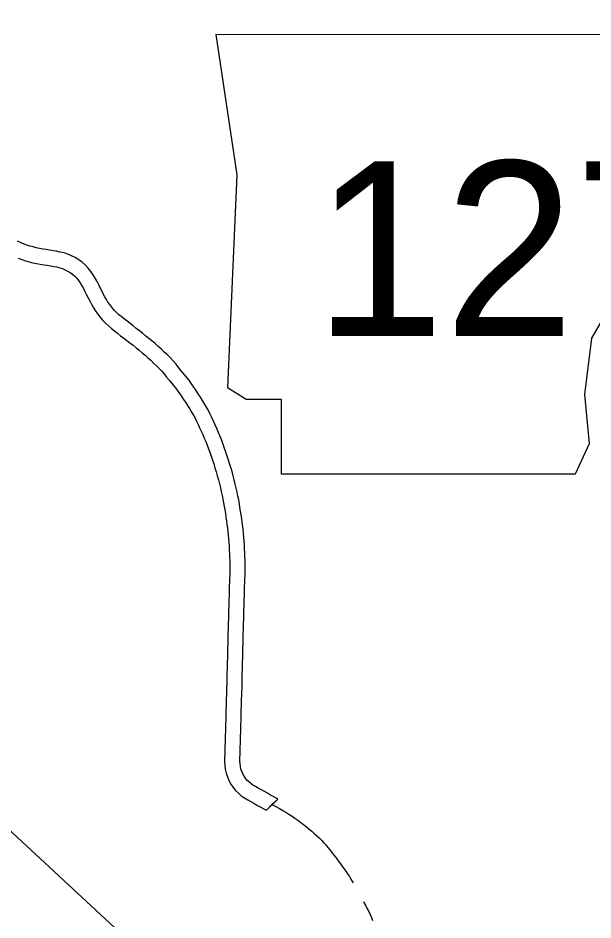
# Model space of a CAD drawing. Extents: x 77230 to 630905, y 790554 to 1662844.
# Drawn here: x 383865 to 393234, y 1513501 to 1528199 of the extents above; entities that cross this region are included whole.
import ezdxf

# ---------------------------------------------------------------- set-up
doc = ezdxf.new("R2010")
doc.units = 0
for name, color, linetype in [('Level 10', 7, 'Continuous'), ('Level 24', 7, 'Continuous'), ('Level 41', 7, 'Continuous')]:
    doc.layers.add(name, color=color, linetype=linetype)

msp = doc.modelspace()

# ---------------------------------------------------------------- linework, layer by layer
at = {"layer": 'Level 10'}
msp.add_line((383956, 1524518), (383961, 1524516), dxfattribs=at)
for points in [[(383961, 1524516), (383907, 1524539), (383856, 1524563)], [(387537, 1519807), (387526, 1519919), (387518, 1519980), (387510, 1520041), (387501, 1520102), (387491, 1520162), (387482, 1520222), (387472, 1520283), (387461, 1520345), (387449, 1520407), (387436, 1520472), (387421, 1520537), (387406, 1520604), (387389, 1520671), (387371, 1520739), (387352, 1520807), (387332, 1520874), (387312, 1520941), (387292, 1521008), (387269, 1521075), (387248, 1521139), (387226, 1521203), (387204, 1521267), (387179, 1521332), (387154, 1521393), (387129, 1521453), (387103, 1521512), (387078, 1521571), (387051, 1521629), (387023, 1521687), (386996, 1521741), (386968, 1521802), (386935, 1521859), (386903, 1521913), (386871, 1521966), (386837, 1522020), (386802, 1522074), (386766, 1522129), (386730, 1522184), (386694, 1522236), (386656, 1522296), (386525, 1522447), (386485, 1522501), (386440, 1522558), (386393, 1522613), (386344, 1522665), (386293, 1522714), (386247, 1522755), (386201, 1522801), (386150, 1522848), (386099, 1522893), (386048, 1522937), (385997, 1522979), (385945, 1523020), (385894, 1523061), (385843, 1523101), (385792, 1523142), (385741, 1523181), (385691, 1523219), (385642, 1523258), (385593, 1523296), (385547, 1523334), (385504, 1523370), (385465, 1523406), (385429, 1523445), (385393, 1523487), (385360, 1523529), (385331, 1523571), (385305, 1523612), (385279, 1523657), (385255, 1523704), (385230, 1523752), (385205, 1523801), (385180, 1523852), (385153, 1523904), (385124, 1523959), (385091, 1524015), (385054, 1524070), (385010, 1524123), (384962, 1524174), (384910, 1524219), (384855, 1524259), (384797, 1524294), (384738, 1524325), (384677, 1524350), (384616, 1524370), (384554, 1524386), (384493, 1524398), (384436, 1524407), (384380, 1524416), (384325, 1524425), (384270, 1524434), (384216, 1524444), (384162, 1524455), (384110, 1524468), (384059, 1524482), (384009, 1524498), (383956, 1524518)], [(383868, 1524284), (383926, 1524262), (383987, 1524242), (384048, 1524225), (384108, 1524211), (384168, 1524199), (384226, 1524188), (384284, 1524179), (384340, 1524169), (384396, 1524160), (384450, 1524152), (384499, 1524142), (384546, 1524130), (384590, 1524115), (384633, 1524098), (384674, 1524076), (384715, 1524051), (384754, 1524023), (384790, 1523992), (384823, 1523957), (384853, 1523921), (384880, 1523881), (384906, 1523836), (384931, 1523790), (384956, 1523740), (384981, 1523690), (385007, 1523638), (385033, 1523588), (385060, 1523537), (385090, 1523485), (385122, 1523432), (385159, 1523380), (385199, 1523329), (385243, 1523277), (385289, 1523228), (385338, 1523183), (385387, 1523141), (385437, 1523101), (385487, 1523062), (385537, 1523022), (385588, 1522982), (385639, 1522944), (385689, 1522905), (385739, 1522866), (385789, 1522825), (385838, 1522785), (385887, 1522745), (385935, 1522705), (385982, 1522663), (386027, 1522621), (386075, 1522573), (386123, 1522530), (386166, 1522489), (386207, 1522445), (386247, 1522399), (386286, 1522349), (386326, 1522295), (386450, 1522153), (386485, 1522098), (386523, 1522043), (386558, 1521990), (386593, 1521938), (386626, 1521887), (386658, 1521835), (386689, 1521785), (386718, 1521734), (386746, 1521687), (386771, 1521632), (386799, 1521577), (386824, 1521523), (386850, 1521468), (386874, 1521412), (386899, 1521355), (386923, 1521298), (386946, 1521240), (386969, 1521180), (386990, 1521122), (387011, 1521059), (387032, 1520996), (387054, 1520932), (387073, 1520868), (387093, 1520803), (387111, 1520738), (387130, 1520673), (387147, 1520609), (387163, 1520545), (387178, 1520481), (387191, 1520419), (387204, 1520359), (387215, 1520301), (387225, 1520241), (387235, 1520182), (387244, 1520123), (387254, 1520064), (387262, 1520005), (387270, 1519948), (387277, 1519890), (387290, 1519772)], [(387290, 1519772), (387295, 1519715), (387299, 1519655), (387304, 1519596), (387307, 1519535), (387310, 1519475), (387312, 1519416), (387314, 1519356), (387315, 1519297), (387316, 1519238), (387315, 1519180), (387314, 1519122), (387312, 1519064), (387310, 1519006), (387308, 1518948), (387306, 1518891), (387305, 1518834), (387304, 1518779), (387302, 1518724), (387300, 1518670), (387299, 1518616), (387297, 1518562), (387296, 1518508), (387295, 1518455), (387293, 1518402), (387291, 1518347), (387289, 1518293), (387287, 1518237), (387286, 1518181), (387284, 1518124), (387283, 1518066), (387282, 1518008), (387281, 1517950), (387279, 1517890), (387277, 1517830), (387276, 1517770), (387275, 1517710), (387273, 1517649), (387272, 1517588), (387270, 1517527), (387269, 1517467), (387268, 1517407), (387266, 1517347), (387265, 1517288), (387263, 1517229), (387261, 1517170), (387259, 1517110), (387257, 1517050), (387255, 1516991), (387254, 1516931), (387252, 1516870), (387251, 1516810), (387250, 1516749), (387248, 1516690), (387247, 1516630), (387245, 1516570), (387243, 1516509), (387241, 1516448), (387239, 1516387), (387237, 1516326), (387235, 1516267), (387233, 1516209), (387231, 1516149), (387230, 1516086), (387234, 1516022), (387242, 1515957), (387257, 1515893), (387277, 1515831), (387303, 1515772), (387334, 1515715), (387370, 1515662), (387410, 1515612), (387456, 1515567), (387504, 1515526), (387557, 1515489), (387609, 1515458), (387659, 1515430), (387709, 1515402), (387759, 1515374), (387810, 1515346), (387862, 1515317), (387913, 1515290), (388101, 1515472)], [(387913, 1515290), (388003, 1515383), (388003, 1515383), (388101, 1515472), (388085, 1515481), (388033, 1515509), (387982, 1515537), (387931, 1515565), (387880, 1515593), (387831, 1515620), (387781, 1515648), (387734, 1515674), (387693, 1515699), (387657, 1515724), (387625, 1515751), (387596, 1515780), (387571, 1515811), (387548, 1515845), (387528, 1515882), (387511, 1515920), (387498, 1515960), (387489, 1516001), (387483, 1516045), (387480, 1516092), (387481, 1516143), (387483, 1516199), (387485, 1516258), (387487, 1516319), (387489, 1516380), (387491, 1516440), (387493, 1516501), (387495, 1516562), (387497, 1516623), (387498, 1516683), (387500, 1516744), (387501, 1516804), (387502, 1516864), (387504, 1516924), (387505, 1516983), (387507, 1517043), (387509, 1517102), (387511, 1517161), (387513, 1517221), (387515, 1517282), (387516, 1517342), (387518, 1517402), (387519, 1517461), (387520, 1517521), (387522, 1517582), (387523, 1517643), (387525, 1517703), (387526, 1517764), (387527, 1517825), (387529, 1517884), (387531, 1517943), (387532, 1518003), (387533, 1518061), (387534, 1518118), (387536, 1518174), (387537, 1518229), (387539, 1518284), (387541, 1518339), (387543, 1518393), (387545, 1518448), (387546, 1518502), (387547, 1518556), (387549, 1518608), (387550, 1518662), (387552, 1518717), (387553, 1518772), (387555, 1518828), (387556, 1518883), (387558, 1518940), (387560, 1518997), (387562, 1519055), (387564, 1519115), (387565, 1519176), (387566, 1519238), (387565, 1519300), (387564, 1519362), (387562, 1519424), (387560, 1519486), (387557, 1519549), (387553, 1519612), (387549, 1519674), (387544, 1519735), (387538, 1519797), (387537, 1519807)], [(388003, 1515383), (388025, 1515371), (388076, 1515343), (388128, 1515315), (388179, 1515286), (388230, 1515256), (388280, 1515226), (388330, 1515194), (388378, 1515161), (388426, 1515127), (388473, 1515092), (388519, 1515057), (388565, 1515020), (388609, 1514983), (388652, 1514947), (388693, 1514911), (388733, 1514874), (388771, 1514837)], [(388771, 1514837), (388808, 1514800), (388845, 1514762), (388880, 1514723), (388915, 1514683), (388948, 1514642), (388981, 1514601), (389014, 1514558), (389047, 1514516), (389079, 1514473), (389111, 1514430), (389143, 1514386), (389175, 1514342), (389206, 1514298), (389236, 1514253), (389264, 1514208), (389291, 1514164), (389317, 1514120), (389324, 1514108)], [(389493, 1513802), (389508, 1513774), (389532, 1513729), (389556, 1513683), (389581, 1513637), (389604, 1513591), (389625, 1513543), (389644, 1513493)]]:
    msp.add_lwpolyline(points, dxfattribs=at)
at = {"layer": 'Level 24'}
msp.add_lwpolyline([(387088, 1527928), (387431, 1525644), (387278, 1522180), (387583, 1521990), (388154, 1521990), (388154, 1520772), (392950, 1520772), (393178, 1521267), (393102, 1522066), (393217, 1522980), (393635, 1523703), (393902, 1524236), (394282, 1524807), (394511, 1525416), (394701, 1525911), (395044, 1526329), (395120, 1526596), (394968, 1526786), (393788, 1526786), (394054, 1527319), (394092, 1527662), (393934, 1527925)], close=True, dxfattribs=at)
at = {"layer": 'Level 41'}
msp.add_lwpolyline([(402194, 1497826), (353653, 1542880), (353653, 1542880)], dxfattribs=at)

# ---------------------------------------------------------------- texts
at = {"layer": 'Level 24'}
msp.add_text('127', height=2851.2, dxfattribs=at).set_placement((388692, 1523015))

doc.saveas('drawing.dxf')
